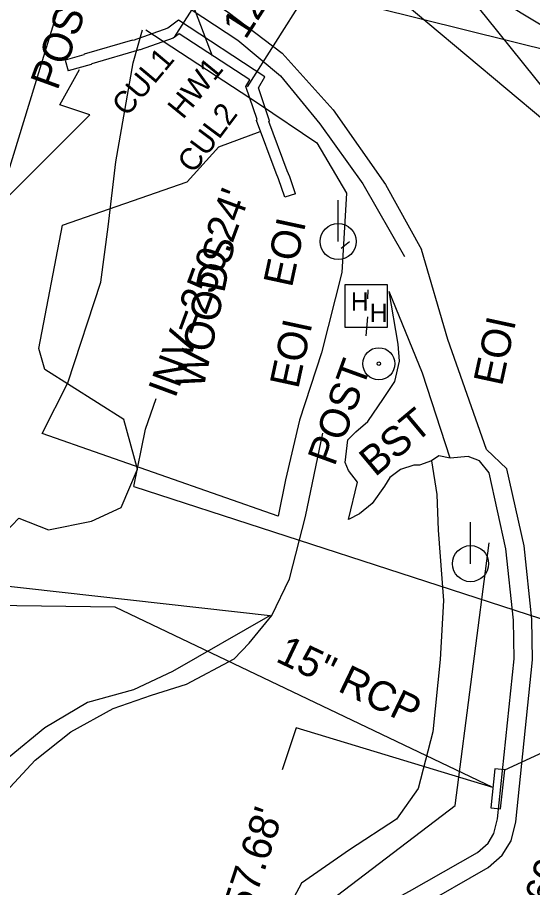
# Model space of a CAD drawing. Extents: x 2100323 to 2109811, y 740376 to 749755.
# Drawn here: x 2105691.7 to 2105761.6, y 743149.3 to 743267.5 of the extents above; entities that cross this region are included whole.
import ezdxf

# ---------------------------------------------------------------- set-up
doc = ezdxf.new("R2010")
doc.units = 0
for name, color, linetype in [('Exist Hydro Jurisdictional Stream or Body of Water', 7, 'Continuous'), ('Exist Other Culture Fence Line', 7, 'Continuous'), ('Exist Other Culture Located Object CELL', 7, 'Continuous'), ('Exist Other Culture Located Object Text', 7, 'Continuous'), ('Exist Roads Curbs', 7, 'Continuous'), ('Exist Roads EOP', 7, 'Continuous'), ('Exist Roads EOP Other', 7, 'Continuous'), ('Exist Roads EOP Other Text', 7, 'Continuous'), ('Exist Roads Soil', 7, 'Continuous'), ('Exist Structure Major Box Culvert or Tunnel Topo', 7, 'Continuous'), ('Exist Structure Major Box Culvert or Tunnel Topo Text', 7, 'Continuous'), ('Exist Structure Major Deck Tunnel Box Culvert Leader', 7, 'Continuous'), ('Exist Structure Major Deck Tunnel Box Culvert Text', 7, 'Continuous'), ('Exist Structure Minor Catch Basin', 7, 'Continuous'), ('Exist Structure Minor Drop Inlet Leader', 7, 'Continuous'), ('Exist Structure Minor Drop Inlet Top Elevation', 7, 'Continuous'), ('Exist Structure Minor Head and End Wall', 7, 'Continuous'), ('Exist Structure Minor Pipes RCP 15 Inch', 7, 'Continuous'), ('Exist Structure Minor Pipes RCP 15 Inch Invert', 7, 'Continuous'), ('Exist Structure Minor Pipes RCP 15 Inch Leader', 7, 'Continuous'), ('Exist Structure Minor Pipes RCP 15 Inch Text', 7, 'Continuous'), ('Exist Structure Minor Pipes RCP 54 Inch', 7, 'Continuous'), ('Exist Structure Minor Pipes RCP 54 Inch Invert', 7, 'Continuous'), ('Exist Structure Minor Pipes RCP 54 Inch Leader', 7, 'Continuous'), ('Exist Utilities Gas UG Line SUE LOS B', 7, 'Continuous'), ('Exist Utilities Power Hand Hole CELL', 7, 'Continuous'), ('Exist Utilities Power Pole CELL', 7, 'Continuous'), ('Exist Utilities Power UG Cable SUE LOS B', 7, 'Continuous'), ('Exist Utilities Power UG Cable SUE LOS B Text', 7, 'Continuous'), ('Exist Utilities Telephone UG Cable SUE LOS B', 7, 'Continuous'), ('Exist Utilities Telephone UG Cable SUE LOS B Text', 7, 'Continuous'), ('Exist Utilities TV UG Cable SUE LOS C', 7, 'Continuous'), ('Exist Utilities Water UG Line SUE LOS B', 7, 'Continuous'), ('Exist Vegetation Woods Line', 7, 'Continuous'), ('Exist Vegetation Woods Line Text', 7, 'Continuous')]:
    doc.layers.add(name, color=color, linetype=linetype)

msp = doc.modelspace()

# ---------------------------------------------------------------- linework, layer by layer
at = {"layer": 'Exist Hydro Jurisdictional Stream or Body of Water'}
for points in [[(2105611.51, 743083.14), (2105621, 743093.76), (2105619.33, 743109.02), (2105632.97, 743131.85), (2105643.89, 743155.42), (2105651.63, 743176.14), (2105659.31, 743191.36), (2105666.16, 743211.28), (2105675.84, 743221.15), (2105676.89, 743228.75), (2105685.05, 743232.31), (2105688.33, 743241.12), (2105701.55, 743254.3), (2105697.47, 743255.64), (2105700.14, 743260.45)], [(2105661.92, 743174.03), (2105672.32, 743195.52), (2105677.64, 743202.24), (2105688.99, 743196.5), (2105691.89, 743199.49), (2105695.92, 743197.94), (2105701.75, 743199.11), (2105705.8, 743200.96), (2105708.02, 743206.18), (2105706.14, 743212.89), (2105695.44, 743219.72), (2105694.63, 743222.54), (2105697.81, 743239.29), (2105714.74, 743245.18), (2105719.05, 743249.95), (2105724.67, 743252.03)]]:
    msp.add_lwpolyline(points, dxfattribs=at)
at = {"layer": 'Exist Other Culture Fence Line'}
msp.add_lwpolyline([(2105733.24, 743146.85), (2105751.15, 743160.51), (2105755.74, 743196.14)], dxfattribs=at)
at = {"layer": 'Exist Other Culture Located Object CELL'}
for radius in [2.18, 0.24]:
    msp.add_circle((2105740.77, 743220.48), radius, dxfattribs=at)
at = {"layer": 'Exist Roads Curbs'}
for points in [[(2105704.06, 743276), (2105721.64, 743264.44), (2105727.44, 743259.58), (2105732.78, 743253.04), (2105738.59, 743244.91), (2105744.25, 743235.04)], [(2105755.73, 743205.68), (2105754.46, 743207.29), (2105752.9, 743207.87), (2105750.46, 743207.66)], [(2105740.72, 743143.04), (2105741.79, 743146.48), (2105742.76, 743147.68), (2105744.93, 743148.84), (2105754.15, 743154.1), (2105755.6, 743155.36), (2105756.4, 743156.68), (2105756.88, 743158.68), (2105759.13, 743180.4), (2105759.04, 743185.65), (2105758.02, 743195.35), (2105755.73, 743205.68)]]:
    msp.add_lwpolyline(points, dxfattribs=at)
at = {"layer": 'Exist Roads EOP'}
for points in [[(2105707.96, 743317.1), (2105708.85, 743315.33), (2105712.7, 743310.64), (2105721.36, 743300.91), (2105735.52, 743287), (2105746.54, 743277.05), (2105756.33, 743270.42), (2105763.49, 743266.09), (2105768.87, 743264.07), (2105773.06, 743263.45), (2105774.86, 743263.43)], [(2105704.31, 743278.7), (2105720.33, 743268.23), (2105727.63, 743262.65), (2105734.57, 743254.96), (2105741.7, 743244.83), (2105746.58, 743235.98)], [(2105758.17, 743206.22), (2105755.39, 743208.83), (2105750.12, 743223.76), (2105746.58, 743235.98)], [(2105750.46, 743207.66), (2105746.7, 743219.22), (2105742.18, 743230.28)]]:
    msp.add_lwpolyline(points, dxfattribs=at)
at = {"layer": 'Exist Roads EOP Other'}
for points in [[(2105750.46, 743207.66), (2105748.93, 743207.96), (2105747.94, 743207.3), (2105746.31, 743206.7), (2105745.53, 743206.69), (2105743.71, 743206.12), (2105742.26, 743205.05), (2105741.55, 743203.84), (2105739.85, 743201.5), (2105738.14, 743200.09), (2105736.67, 743199.34), (2105737.87, 743204.41), (2105736.66, 743205.97), (2105736.22, 743207.07), (2105736.56, 743210.14), (2105737.67, 743211.24), (2105739.26, 743212.63), (2105741.39, 743215.74), (2105742.94, 743218.07), (2105743.57, 743220.85), (2105743.4, 743223.14), (2105742.18, 743230.28)], [(2105743.11, 743142.3), (2105744.03, 743145.27), (2105744.38, 743145.71), (2105746.14, 743146.65), (2105755.6, 743152.05), (2105757.53, 743153.73), (2105758.74, 743155.71), (2105759.35, 743158.26), (2105761.63, 743180.29), (2105761.54, 743185.8), (2105760.49, 743195.75), (2105758.17, 743206.22)]]:
    msp.add_lwpolyline(points, dxfattribs=at)
at = {"layer": 'Exist Roads Soil'}
for points in [[(2105679.85, 743145.42), (2105684.46, 743154.98), (2105689.6, 743161.76), (2105694.1, 743166.65), (2105698.97, 743170.49), (2105704.72, 743173.66), (2105709.92, 743175.46), (2105714.68, 743176.96), (2105721.14, 743180.41), (2105723.19, 743182.52), (2105726.27, 743186.3), (2105728.65, 743191.26), (2105730.83, 743199.74), (2105733.16, 743211.07)], [(2105747.94, 743207.3), (2105748.67, 743202.74), (2105748.83, 743197.9), (2105749.54, 743188.33), (2105749.11, 743180.31), (2105748.1, 743170.5), (2105746.1, 743162.79), (2105743.15, 743158.65), (2105736.78, 743154.48), (2105730.26, 743149.95), (2105727.21, 743144.2), (2105724.53, 743135.01)]]:
    msp.add_lwpolyline(points, dxfattribs=at)
at = {"layer": 'Exist Structure Major Box Culvert or Tunnel Topo'}
for p, q in [((2105713.03, 743264.82), (2105736.35, 743301.47)), ((2105722.93, 743258.09), (2105746.38, 743295.13))]:
    msp.add_line(p, q, dxfattribs=at)
at = {"layer": 'Exist Structure Major Deck Tunnel Box Culvert Leader'}
msp.add_lwpolyline([(2105718.18, 743262.23), (2105714.66, 743271.57), (2105715.76, 743273.25)], dxfattribs=at)
at = {"layer": 'Exist Structure Minor Catch Basin'}
msp.add_lwpolyline([(2105755.96, 743160.19), (2105757.31, 743160.05), (2105757.87, 743165.34), (2105756.53, 743165.48)], close=True, dxfattribs=at)
at = {"layer": 'Exist Structure Minor Drop Inlet Leader'}
msp.add_lwpolyline([(2105757.87, 743165.34), (2105770.06, 743170.94), (2105768.19, 743165.23)], dxfattribs=at)
at = {"layer": 'Exist Structure Minor Head and End Wall'}
for p, q in [((2105698.21, 743261.71), (2105698.61, 743260.25)), ((2105729.45, 743243.57), (2105728.02, 743243.08))]:
    msp.add_line(p, q, dxfattribs=at)
for points in [[(2105729.45, 743243.57), (2105728.67, 743245.86), (2105728.33, 743246.68), (2105725.86, 743253.36), (2105725.94, 743253.46), (2105724.42, 743257.95), (2105725.29, 743259.45), (2105713.58, 743267.12), (2105712.13, 743266.04), (2105707.41, 743264.39), (2105707.34, 743264.42), (2105700.78, 743262.51), (2105700.71, 743262.44), (2105698.21, 743261.71)], [(2105728.02, 743243.08), (2105727.16, 743245.57), (2105726.82, 743246.38), (2105724.15, 743253.52), (2105724.25, 743253.64), (2105722.73, 743258.13), (2105723.24, 743259.02), (2105713.67, 743265.29), (2105712.87, 743264.68), (2105708.39, 743263.1), (2105708.29, 743263.09), (2105701.8, 743261.2), (2105701.71, 743261.12), (2105698.61, 743260.25)]]:
    msp.add_lwpolyline(points, dxfattribs=at)
at = {"layer": 'Exist Structure Minor Pipes RCP 15 Inch'}
msp.add_line((2105756.26, 743162.94), (2105704.96, 743187.43), dxfattribs=at)
at = {"layer": 'Exist Structure Minor Pipes RCP 15 Inch Leader'}
for points in [[(2105704.96, 743187.43), (2105688.24, 743187.65), (2105686.74, 743182.63)], [(2105756.26, 743162.94), (2105729.54, 743171.03), (2105727.67, 743165.33)]]:
    msp.add_lwpolyline(points, dxfattribs=at)
at = {"layer": 'Exist Structure Minor Pipes RCP 54 Inch'}
msp.add_line((2105707.5, 743203.8), (2105818.22, 743167.9), dxfattribs=at)
at = {"layer": 'Exist Structure Minor Pipes RCP 54 Inch Leader'}
msp.add_lwpolyline([(2105707.5, 743203.8), (2105709.09, 743211.58), (2105710.53, 743215.78)], dxfattribs=at)
at = {"layer": 'Exist Utilities Gas UG Line SUE LOS B'}
msp.add_lwpolyline([(2105791.26, 743089.34), (2105786.92, 743093.66), (2105787.87, 743112.69), (2105787.51, 743111.84), (2105790.56, 743148.81), (2105791.22, 743168.81), (2105790.21, 743186.6), (2105788.36, 743197.89), (2105785.12, 743209.4), (2105781.3, 743224.97), (2105772.71, 743242.1), (2105765.5, 743254.96), (2105755.26, 743267.66), (2105747.24, 743277.54), (2105735.93, 743286.52), (2105722.25, 743299.68), (2105701.77, 743320.11)], dxfattribs=at)
at = {"layer": 'Exist Utilities Power Hand Hole CELL'}
msp.add_line((2105739.13, 743228.16), (2105739.13, 743228.16), dxfattribs=at)
msp.add_lwpolyline([(2105736.18, 743225.43), (2105741.93, 743225.43), (2105741.93, 743231.18), (2105736.18, 743231.18), (2105736.18, 743225.43)], dxfattribs=at)
at = {"layer": 'Exist Utilities Power Pole CELL'}
for p, q in [((2105735.26, 743237.07), (2105735.26, 743242.69)), ((2105735.26, 743237.07), (2105735.26, 743237.07)), ((2105753.23, 743193.33), (2105753.23, 743198.95)), ((2105753.23, 743193.33), (2105753.23, 743193.33))]:
    msp.add_line(p, q, dxfattribs=at)
for centre in [(2105735.26, 743237.07), (2105753.23, 743193.33)]:
    msp.add_circle(centre, 2.45, dxfattribs=at)
at = {"layer": 'Exist Utilities Power UG Cable SUE LOS B'}
msp.add_line((2105735.66, 743236.18), (2105736.81, 743237.09), dxfattribs=at)
at = {"layer": 'Exist Utilities Telephone UG Cable SUE LOS B'}
for p, q in [((2105739.29, 743230.52), (2105739.23, 743229.31)), ((2105739.25, 743226.86), (2105739.03, 743224.28))]:
    msp.add_line(p, q, dxfattribs=at)
at = {"layer": 'Exist Utilities TV UG Cable SUE LOS C'}
msp.add_lwpolyline([(2105678.47, 743284.23), (2105863.6, 743238.26), (2105873.33, 743272.73), (2105930.99, 743269.91)], dxfattribs=at)
at = {"layer": 'Exist Utilities Water UG Line SUE LOS B'}
msp.add_lwpolyline([(2105692.08, 743319.46), (2105716.56, 743294.69), (2105716.55, 743294.69), (2105736.83, 743275.67), (2105763.3, 743253.47), (2105782.11, 743242.27), (2105801.64, 743233.53), (2105820.58, 743224.35), (2105837.75, 743216.06), (2105847.11, 743210.66)], dxfattribs=at)
at = {"layer": 'Exist Vegetation Woods Line'}
for points in [[(2105682.09, 743219.33), (2105634.58, 743234.07), (2105654.26, 743260.96), (2105660.74, 743268.35), (2105673.54, 743276.08), (2105685.22, 743275.66), (2105692.82, 743274.88), (2105694.74, 743274.62), (2105698.53, 743272.9), (2105682.09, 743219.33)], [(2105709.16, 743265.82), (2105724.46, 743255.8), (2105732.36, 743250.5), (2105736.4, 743243.64), (2105735.77, 743232.88), (2105732.99, 743221.94), (2105730.02, 743212.8), (2105728.1, 743204.7), (2105727.13, 743199.8), (2105695.06, 743211.01), (2105698.54, 743217.88), (2105703.02, 743231.54), (2105704.05, 743239.05), (2105705.07, 743247.92), (2105707.42, 743261.34), (2105708.7, 743265.83)], [(2105655.98, 743147.29), (2105657.43, 743160.24), (2105656.45, 743165.6), (2105657.21, 743170.43), (2105660.95, 743178.02), (2105664.71, 743183.76), (2105670.25, 743189.72), (2105673.25, 743191.4), (2105678.39, 743191.65), (2105726.02, 743186.3), (2105712.75, 743178.71), (2105707.47, 743176.21), (2105701.22, 743174.48), (2105695.45, 743171.03), (2105690.57, 743167.06), (2105685.53, 743160.49), (2105682.05, 743154.24), (2105678.01, 743145.36), (2105672.62, 743132.44)]]:
    msp.add_lwpolyline(points, dxfattribs=at)

# ---------------------------------------------------------------- texts
at = {"layer": 'Exist Other Culture Located Object Text'}
for p in [(2105697.13, 743257.48), (2105734.76, 743206.43)]:
    msp.add_text('POST', height=4, rotation=70.0273, dxfattribs=at).set_placement(p)
at = {"layer": 'Exist Roads EOP Other Text'}
msp.add_text('BST', height=4, rotation=39.866, dxfattribs=at).set_placement((2105740.26, 743205.03))
at = {"layer": 'Exist Structure Major Box Culvert or Tunnel Topo Text'}
msp.add_text("12'x10' RCBC", height=4, rotation=57.4436, dxfattribs=at).set_placement((2105722.67, 743264.38))
at = {"layer": 'Exist Structure Major Deck Tunnel Box Culvert Text'}
for s, rotation, p in [('CUL1', 49.96, (2105706.57, 743253.92)), ('HW1', 50.8178, (2105714.18, 743253.56)), ('CUL2', 53.3313, (2105715.61, 743246.19))]:
    msp.add_text(s, height=3, rotation=rotation, dxfattribs=at).set_placement(p)
at = {"layer": 'Exist Structure Minor Drop Inlet Top Elevation'}
msp.add_text("TOP=260.16'", height=4, rotation=71.8499, dxfattribs=at).set_placement((2105758.93, 743130.57))
at = {"layer": 'Exist Structure Minor Pipes RCP 15 Inch Invert'}
msp.add_text("INV=257.68'", height=4, rotation=71.8499, dxfattribs=at).set_placement((2105718.67, 743131.44))
at = {"layer": 'Exist Structure Minor Pipes RCP 15 Inch Text'}
msp.add_text('15" RCP', height=4, rotation=334.4831, dxfattribs=at).set_placement((2105726.62, 743180.12))
at = {"layer": 'Exist Structure Minor Pipes RCP 54 Inch Invert'}
msp.add_text("INV=250.24'", height=4, rotation=69.7182, dxfattribs=at).set_placement((2105713.12, 743215.67))
at = {"layer": 'Exist Utilities Power Hand Hole CELL'}
for p in [(2105736.97, 743227.68), (2105739.54, 743226.16)]:
    msp.add_text('H', height=2.5, dxfattribs=at).set_placement(p)
at = {"layer": 'Exist Utilities Power UG Cable SUE LOS B Text'}
msp.add_text('EOI', height=4, rotation=77.8136, dxfattribs=at).set_placement((2105728.97, 743230.72))
at = {"layer": 'Exist Utilities Telephone UG Cable SUE LOS B Text'}
for p in [(2105757.49, 743217.32), (2105729.83, 743216.96)]:
    msp.add_text('EOI', height=4, rotation=77.8136, dxfattribs=at).set_placement(p)
at = {"layer": 'Exist Vegetation Woods Line Text'}
msp.add_text('WOODS', height=4, rotation=77.8136, dxfattribs=at).set_placement((2105716.94, 743216.92))

doc.saveas('drawing.dxf')
